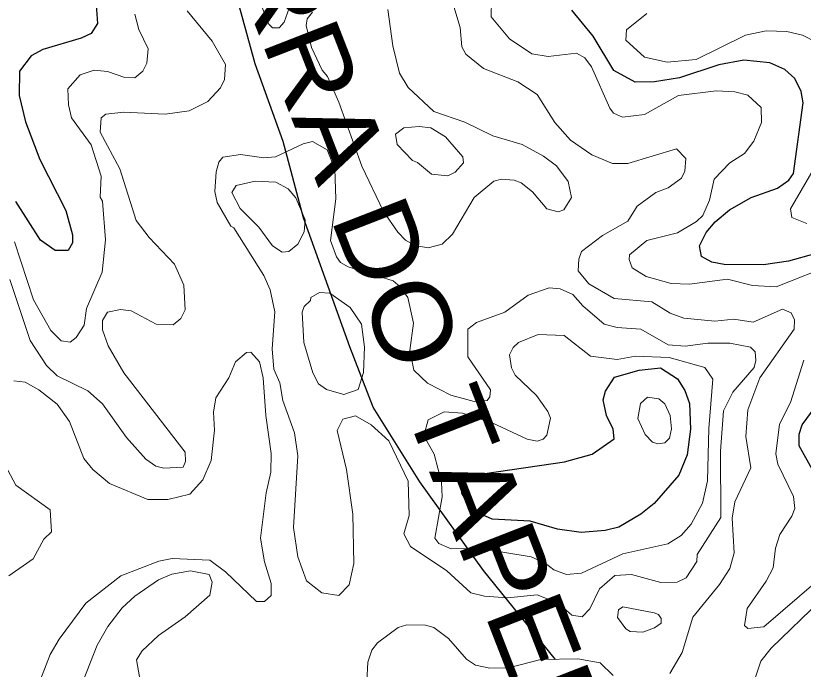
# Model space of a CAD drawing. Extents: x 763.2 to 816.8, y 7896.5 to 7952.7.
# Drawn here: x 792.004 to 794.442, y 7944.589 to 7946.613 of the extents above; entities that cross this region are included whole.
import ezdxf
from ezdxf.enums import TextEntityAlignment as Align

# ---------------------------------------------------------------- set-up
doc = ezdxf.new("R2010")
doc.units = 0
doc.header["$LTSCALE"] = 0.064
for name, color, linetype, lineweight in [('1', 7, 'Continuous', 25), ('2', 7, 'Continuous', 13), ('26', 7, 'Continuous', 25)]:
    doc.layers.add(name, color=color, linetype=linetype, lineweight=lineweight)

msp = doc.modelspace()

# ---------------------------------------------------------------- linework, layer by layer
at = {"layer": '1'}
for points in [[(792.2526, 7946.6461), (792.2573, 7946.5884), (792.2372, 7946.5575), (792.2063, 7946.5426), (792.0882, 7946.5081), (792.052, 7946.4882), (792.0159, 7946.4406), (792.0141, 7946.3659), (792.0343, 7946.2845), (792.0781, 7946.1679), (792.1588, 7946.0094), (792.1793, 7945.9344), (792.1798, 7945.909), (792.1662, 7945.8857), (792.1259, 7945.8853), (792.0804, 7945.9179), (792.0037, 7946.0371)], [(794.338, 7946.4662), (794.2573, 7946.4751), (794.1802, 7946.4608), (794.0584, 7946.4207), (793.9812, 7946.4079), (793.9214, 7946.4067), (793.8555, 7946.4434), (793.7909, 7946.5495), (793.7249, 7946.6297)], [(794.4115, 7946.1236), (794.4414, 7946.3428), (794.4346, 7946.3782), (794.415, 7946.4177), (794.3845, 7946.4458), (794.338, 7946.4662)], [(794.4772, 7945.8752), (794.3961, 7945.8525), (794.3183, 7945.841), (794.1964, 7945.8427), (794.1588, 7945.8492), (794.1269, 7945.867), (794.1208, 7945.9003), (794.1411, 7945.9416), (794.1686, 7945.9739), (794.2128, 7946.0111), (794.2807, 7946.0498), (794.3618, 7946.0789), (794.3968, 7946.1039), (794.4115, 7946.1236)], [(794.4738, 7945.199), (794.4285, 7945.2808), (794.4285, 7945.3165), (794.4383, 7945.346), (794.5042, 7945.4356)]]:
    msp.add_lwpolyline(points, dxfattribs=at)
msp.add_lwpolyline([(793.7026, 7945.2313), (793.788, 7945.2546), (793.8558, 7945.3021), (793.853, 7945.3323), (793.8327, 7945.3743), (793.8218, 7945.4228), (793.8295, 7945.45), (793.8569, 7945.4939), (793.9335, 7945.5151), (793.9994, 7945.5219), (794.0522, 7945.4884), (794.0745, 7945.452), (794.0894, 7945.4119), (794.0928, 7945.3323), (794.0827, 7945.2534), (794.0562, 7945.1896), (793.9805, 7945.1023), (793.9391, 7945.0689), (793.871, 7945.0286), (793.828, 7945.0184), (793.7537, 7945.0126), (793.6808, 7945.0229), (793.5959, 7945.0471), (793.4791, 7945.0536), (793.439, 7945.0718), (793.4, 7945.1059), (793.3851, 7945.1335), (793.3833, 7945.1555), (793.4002, 7945.1803), (793.4561, 7945.195)], close=True, dxfattribs=at)
at = {"layer": '2'}
for points in [[(792.8552, 7946.6505), (792.8343, 7946.5926), (792.8191, 7946.5752), (792.7988, 7946.5755), (792.787, 7946.5867), (792.7423, 7946.7009)], [(793.5321, 7946.5415), (793.4753, 7946.6092), (793.4763, 7946.6607), (793.482, 7946.6738), (793.5195, 7946.6791), (793.5875, 7946.6741)], [(794.0288, 7944.5761), (794.0671, 7944.6409), (794.0993, 7944.7506), (794.1826, 7944.851), (794.2138, 7944.9012), (794.2277, 7944.9492), (794.2212, 7945.0566), (794.2298, 7945.1071), (794.2788, 7945.2128), (794.2639, 7945.3094), (794.2695, 7945.3921), (794.307, 7945.4914), (794.4131, 7945.6422), (794.4148, 7945.6711), (794.4046, 7945.693), (794.377, 7945.7041), (794.2862, 7945.6634), (794.227, 7945.6732), (794.1679, 7945.6667), (794.0722, 7945.6761), (794.0299, 7945.6916), (793.9732, 7945.7262), (793.8565, 7945.7375), (793.7782, 7945.7829), (793.7448, 7945.823), (793.7464, 7945.8589), (793.7553, 7945.8824), (793.8197, 7945.9324), (793.8984, 7945.9769), (793.9273, 7946.0225), (793.9856, 7946.0656), (794.0239, 7946.0792), (794.0644, 7946.1101), (794.0751, 7946.1316), (794.0779, 7946.171), (794.0494, 7946.2005), (793.899, 7946.1549), (793.8508, 7946.1545), (793.7868, 7946.1818), (793.7216, 7946.2271), (793.6727, 7946.2824), (793.6178, 7946.3682), (793.5579, 7946.4075), (793.4521, 7946.449), (793.3972, 7946.4938), (793.3849, 7946.5163), (793.3795, 7946.5762), (793.3566, 7946.6511)], [(792.0005, 7945.9121), (792.0586, 7945.7324), (792.1128, 7945.6376), (792.1446, 7945.606), (792.1723, 7945.6023), (792.1904, 7945.6164), (792.2159, 7945.6542), (792.2233, 7945.7057), (792.2715, 7945.8182), (792.2818, 7945.9188), (792.272, 7946.0387), (792.2655, 7946.051), (792.2686, 7946.1153), (792.2378, 7946.2133), (792.1769, 7946.2962), (792.1668, 7946.3362), (792.1655, 7946.3864), (792.2032, 7946.4292), (792.2469, 7946.4436), (792.288, 7946.4395), (792.3411, 7946.421), (792.3725, 7946.4202), (792.3972, 7946.441), (792.4098, 7946.4656), (792.4133, 7946.51), (792.3854, 7946.5704), (792.3725, 7946.6176)], [(792.535, 7946.628), (792.6122, 7946.5343), (792.6532, 7946.4613), (792.6505, 7946.4155), (792.6374, 7946.3889), (792.5985, 7946.3465), (792.5408, 7946.3177), (792.466, 7946.3076), (792.3385, 7946.3141), (792.2825, 7946.3074), (792.2685, 7946.2963), (792.2657, 7946.2525), (792.3259, 7946.1386), (792.3767, 7945.9785), (792.4171, 7945.9258), (792.4953, 7945.8429), (792.5246, 7945.778), (792.5283, 7945.7018), (792.5148, 7945.6753), (792.4913, 7945.6553), (792.4387, 7945.6578), (792.3614, 7945.6992), (792.3286, 7945.7028), (792.2877, 7945.6951), (792.2724, 7945.6689), (792.2721, 7945.6399), (792.29, 7945.5901), (792.3381, 7945.5067)], [(792.9229, 7946.6231), (792.9061, 7946.6029), (792.9032, 7946.5827), (792.9194, 7946.5137), (792.9526, 7946.4441), (792.9687, 7946.4243), (793.0036, 7946.3448), (793.0748, 7946.1469), (793.1418, 7946.0067), (793.1864, 7945.9427), (793.2106, 7945.9181), (793.2403, 7945.9009), (793.2805, 7945.8936), (793.3238, 7945.9051), (793.3556, 7945.9361), (793.423, 7946.0501), (793.4842, 7946.0998), (793.5074, 7946.1068), (793.5465, 7946.1037), (793.5679, 7946.0956), (793.6036, 7946.067), (793.6479, 7946.0143), (793.6827, 7946.0053), (793.7009, 7946.0113), (793.7245, 7946.0498), (793.7143, 7946.099), (793.6777, 7946.1473), (793.6371, 7946.1781), (793.5719, 7946.2139), (793.4802, 7946.2408), (793.3935, 7946.2827), (793.2977, 7946.316), (793.2182, 7946.3903), (793.1915, 7946.4349), (793.1711, 7946.5197), (793.1561, 7946.6314)], [(793.9577, 7946.6194), (793.8945, 7946.5685), (793.8928, 7946.5364), (793.9497, 7946.4838), (794.0204, 7946.4691), (794.1101, 7946.4771), (794.2623, 7946.5521), (794.3263, 7946.5656), (794.3906, 7946.564), (794.4388, 7946.5521), (794.4835, 7946.5298)], [(794.5401, 7945.8457), (794.3578, 7945.7736), (794.2846, 7945.7771), (794.2073, 7945.7964), (794.0897, 7945.7817), (794.0329, 7945.7831), (793.955, 7945.8052), (793.912, 7945.8318), (793.9028, 7945.858), (793.9042, 7945.872), (793.9569, 7945.9161), (794.0523, 7945.9406), (794.1108, 7945.9754), (794.1306, 7945.9938), (794.1517, 7946.0417), (794.1656, 7946.1069), (794.2142, 7946.1575), (794.2601, 7946.1856), (794.2885, 7946.2238), (794.312, 7946.2818), (794.3113, 7946.3288), (794.2702, 7946.3665), (794.2296, 7946.3767), (794.1718, 7946.3799), (794.0549, 7946.3655), (793.95, 7946.3063), (793.8817, 7946.2982), (793.8546, 7946.3112), (793.8428, 7946.3263), (793.7856, 7946.454), (793.7651, 7946.4824), (793.7395, 7946.4964), (793.6519, 7946.4868), (793.6013, 7946.4942), (793.5321, 7946.5415)], [(794.5531, 7946.2732), (794.4017, 7946.0147), (794.4063, 7945.9881), (794.4527, 7945.9689)], [(793.0478, 7945.0692), (793.0281, 7945.2074), (792.9984, 7945.3287), (793.0164, 7945.3637), (793.0558, 7945.3739), (793.1036, 7945.3461), (793.1589, 7945.2958), (793.2184, 7945.1718), (793.2219, 7945.0651), (793.2055, 7945.008), (793.2257, 7944.9687), (793.3386, 7944.8942), (793.4123, 7944.8261), (793.4548, 7944.8158), (793.5261, 7944.8105), (793.6176, 7944.8199), (793.6831, 7944.7937), (793.7256, 7944.7561), (793.7574, 7944.7513), (793.7814, 7944.7763), (793.8105, 7944.8382), (793.8579, 7944.8791), (793.9099, 7944.8827), (794.001, 7944.8581), (794.0512, 7944.8586), (794.0787, 7944.8721), (794.112, 7944.9229), (794.1128, 7944.9446), (794.1864, 7945.0588), (794.1851, 7945.264), (794.195, 7945.3889), (794.2236, 7945.4469), (794.2895, 7945.5232), (794.2951, 7945.545), (794.2922, 7945.5717), (794.2778, 7945.5863), (794.2139, 7945.5992), (794.1462, 7945.5992), (794.0765, 7945.5895), (794.0236, 7945.5931), (793.9385, 7945.6419), (793.8656, 7945.6474), (793.8252, 7945.6576), (793.759, 7945.7148), (793.7285, 7945.7499), (793.689, 7945.7667), (793.6555, 7945.7701), (793.5902, 7945.747), (793.5178, 7945.6946), (793.4304, 7945.6623), (793.4032, 7945.6421), (793.403, 7945.5561), (793.4731, 7945.4546), (793.4719, 7945.4327), (793.4636, 7945.4216), (793.4232, 7945.4185), (793.3511, 7945.4374), (793.2785, 7945.4751), (793.2357, 7945.5151), (793.2236, 7945.5755), (793.235, 7945.661), (793.2172, 7945.7399), (793.194, 7945.7732), (793.1725, 7945.7915), (793.0327, 7945.8353), (793.0093, 7945.8489), (792.9972, 7945.8658), (792.9787, 7945.9165), (792.995, 7946.0457), (792.9918, 7946.1376), (792.9682, 7946.1977), (792.9226, 7946.2232), (792.8931, 7946.2155), (792.8077, 7946.1755), (792.7716, 7946.1729), (792.6995, 7946.1827), (792.6444, 7946.1746), (792.6327, 7946.1594), (792.6238, 7946.1287), (792.6206, 7946.0687), (792.6272, 7946.034), (792.6699, 7945.9611), (792.6791, 7945.956), (792.7723, 7945.8083), (792.7911, 7945.7643), (792.8058, 7945.6961), (792.798, 7945.581), (792.8029, 7945.5186), (792.8213, 7945.4762), (792.8302, 7945.4208), (792.8667, 7945.3206), (792.8768, 7945.2501), (792.8637, 7945.028), (792.8766, 7944.9368), (792.9039, 7944.8628)], [(792.4371, 7945.218), (792.4063, 7945.2398), (792.3465, 7945.3062), (792.2724, 7945.4113), (792.2273, 7945.4509), (792.1318, 7945.4978), (792.099, 7945.5292), (792.0484, 7945.6065), (791.9861, 7945.7958)], [(791.9981, 7945.4822), (792.0333, 7945.4783), (792.0754, 7945.4542), (792.1323, 7945.4102), (792.1701, 7945.3561), (792.215, 7945.2421), (792.2429, 7945.2077), (792.2944, 7945.1642), (792.4128, 7945.1148), (792.4748, 7945.1148), (792.543, 7945.1312), (792.5828, 7945.1759), (792.6089, 7945.2351), (792.6188, 7945.3297), (792.6156, 7945.3849), (792.6237, 7945.4293), (792.6632, 7945.4917), (792.6839, 7945.5412), (792.7177, 7945.5703), (792.7315, 7945.5712), (792.7581, 7945.5406), (792.7698, 7945.4915), (792.778, 7945.3749), (792.7946, 7945.2567), (792.793, 7945.199), (792.7787, 7945.1352), (792.7617, 7944.9951), (792.7735, 7944.9216), (792.7943, 7944.8546), (792.7944, 7944.8172), (792.7744, 7944.7992), (792.7488, 7944.7993), (792.6536, 7944.8905), (792.6048, 7944.9265), (792.4883, 7944.9319), (792.4465, 7944.9236), (792.3293, 7944.8784), (792.2206, 7944.7934), (792.1381, 7944.6824), (792.1101, 7944.6343), (792.0433, 7944.4618)], [(794.4886, 7944.8655), (794.3192, 7944.7208), (794.2703, 7944.7155), (794.2592, 7944.7242), (794.2681, 7944.7772), (794.3263, 7944.8614), (794.3482, 7944.9035), (794.3559, 7944.9642), (794.3692, 7945.0068), (794.4066, 7945.0635), (794.415, 7945.0872), (794.4113, 7945.124), (794.3629, 7945.2239), (794.3562, 7945.2561), (794.368, 7945.3476), (794.4016, 7945.4146), (794.4429, 7945.546)], [(792.3381, 7945.5067), (792.5279, 7945.2609), (792.5298, 7945.2319), (792.5226, 7945.2149), (792.4627, 7945.2115), (792.4371, 7945.218)], [(791.982, 7944.8785), (792.0581, 7944.9306), (792.0904, 7944.9915), (792.1142, 7945.015), (792.1107, 7945.0829), (792.0043, 7945.1593), (791.9798, 7945.2051)], [(792.9039, 7944.8628), (792.9517, 7944.8257), (793.0036, 7944.817), (793.0364, 7944.8508), (793.0507, 7944.9164), (793.0478, 7945.0692)], [(792.1673, 7944.4372), (792.2563, 7944.6639), (792.2885, 7944.7217), (792.3335, 7944.7796), (792.3727, 7944.8153), (792.4457, 7944.8659), (792.4871, 7944.8831), (792.5448, 7944.8941), (792.6024, 7944.8821), (792.612, 7944.8591), (792.6044, 7944.8182), (792.5284, 7944.7513), (792.4458, 7944.6932), (792.3948, 7944.6459), (792.3775, 7944.6179), (792.3874, 7944.5658)], [(794.4962, 7944.8028), (794.3419, 7944.6548), (794.3101, 7944.6144), (794.2773, 7944.5153)], [(793.0905, 7944.5514), (793.094, 7944.6106), (793.1065, 7944.6483), (793.1236, 7944.6709), (793.1881, 7944.7185), (793.2145, 7944.7266), (793.2722, 7944.7251), (793.298, 7944.7181), (793.3431, 7944.6841), (793.3991, 7944.6205), (793.4274, 7944.6019), (793.4711, 7944.592), (793.5296, 7944.5933), (793.6295, 7944.6197), (793.7438, 7944.6214), (793.8129, 7944.6085), (793.853, 7944.5692)]]:
    msp.add_lwpolyline(points, dxfattribs=at)
for points in [[(793.248, 7946.1582), (793.2321, 7946.1648), (793.1847, 7946.2134), (793.1793, 7946.2455), (793.2052, 7946.265), (793.2531, 7946.2698), (793.2887, 7946.265), (793.3342, 7946.2379), (793.3878, 7946.1759), (793.3896, 7946.157), (793.3643, 7946.1282), (793.3411, 7946.1172), (793.2906, 7946.1223)], [(792.847, 7946.0762), (792.809, 7946.0977), (792.7455, 7946.1003), (792.6864, 7946.087), (792.6731, 7946.0651), (792.6987, 7946.0156), (792.7568, 7945.9575), (792.7991, 7945.9004), (792.829, 7945.8804), (792.8487, 7945.8828), (792.8772, 7945.9056), (792.8967, 7945.9435), (792.8996, 7945.9803), (792.871, 7946.0484)], [(792.9654, 7945.4555), (792.9411, 7945.4729), (792.9231, 7945.5073), (792.8961, 7945.6009), (792.89, 7945.6943), (792.8969, 7945.7123), (792.9159, 7945.7309), (792.9174, 7945.7397), (792.9437, 7945.7553), (792.9764, 7945.7535), (793.0395, 7945.7093), (793.0739, 7945.6577), (793.0839, 7945.5868), (793.0806, 7945.5079), (793.0637, 7945.4549), (793.0191, 7945.44)], [(793.7091, 7944.8829), (793.7551, 7944.8863), (793.8835, 7944.946), (794.0225, 7944.9775), (794.0634, 7945.0028), (794.095, 7945.0378), (794.1294, 7945.1036), (794.1455, 7945.1721), (794.1489, 7945.3345), (794.1621, 7945.4871), (794.1371, 7945.5233), (794.0265, 7945.5548), (793.9227, 7945.5581), (793.8655, 7945.5485), (793.7831, 7945.5589), (793.7015, 7945.6221), (793.621, 7945.6258), (793.5606, 7945.6009), (793.5439, 7945.5857), (793.5327, 7945.5621), (793.5385, 7945.5228), (793.55, 7945.4995), (793.616, 7945.4369), (793.6514, 7945.3876), (793.6589, 7945.3668), (793.6474, 7945.3141), (793.6369, 7945.3016), (793.6184, 7945.2954), (793.5868, 7945.3019), (793.479, 7945.3524), (793.3872, 7945.3824), (793.3298, 7945.3856), (793.2805, 7945.3615), (793.2667, 7945.3119), (793.299, 7945.2555), (793.3222, 7945.1687), (793.3238, 7945.1234), (793.301, 7944.9953), (793.3137, 7944.9786), (793.3521, 7944.9623), (793.4422, 7944.9632), (793.5992, 7944.9371), (793.6423, 7944.9177), (793.6691, 7944.8969)], [(793.9525, 7945.3161), (793.929, 7945.3651), (793.9374, 7945.4122), (793.9591, 7945.4314), (793.9942, 7945.4267), (794.0128, 7945.4113), (794.0298, 7945.3748), (794.0336, 7945.333), (794.0272, 7945.3041), (794.0131, 7945.2905), (793.9913, 7945.2873), (793.9747, 7945.2923)], [(793.8828, 7944.7822), (793.8698, 7944.7728), (793.8662, 7944.7491), (793.8925, 7944.714), (793.9062, 7944.7055), (793.9448, 7944.7038), (793.9814, 7944.7177), (794.0019, 7944.7319), (794.0021, 7944.7458), (793.9931, 7944.7586), (793.9796, 7944.7634)]]:
    msp.add_lwpolyline(points, close=True, dxfattribs=at)
at = {"layer": '26'}
msp.add_lwpolyline([(793.675, 7944.6193), (793.4523, 7944.8951), (793.255, 7945.1693), (793.1107, 7945.4002), (793.0385, 7945.5878), (792.8942, 7945.9871), (792.8317, 7946.2228), (792.7451, 7946.4633), (792.6016, 7946.9868), (792.5013, 7947.5335)], dxfattribs=at)

# ---------------------------------------------------------------- texts
at = {"layer": '26', "width": 1.1}
msp.add_text('SERRA DO TAPERÃO', height=0.24, rotation=291.275, dxfattribs=at).set_placement((793.1582, 7945.5211), align=Align.CENTER)

doc.saveas('drawing.dxf')
